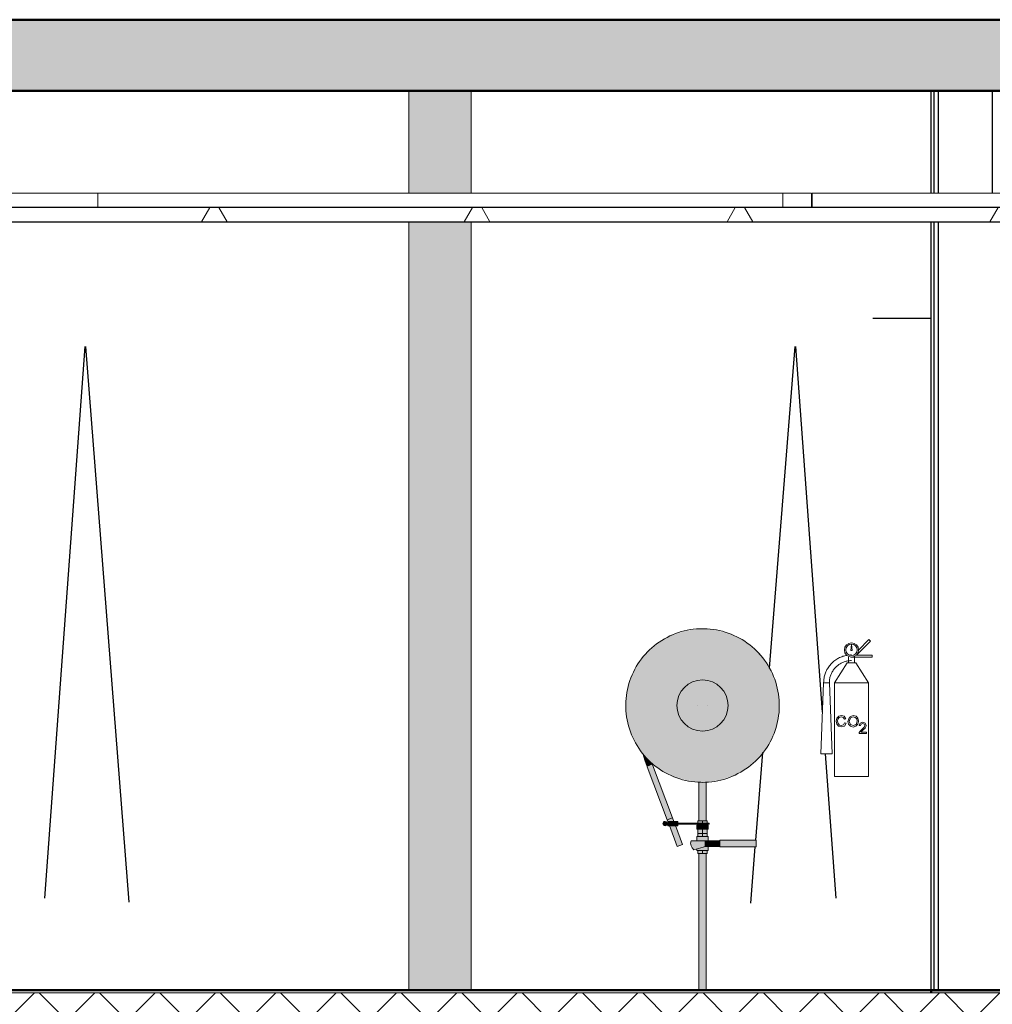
# Model space of a CAD drawing. Extents: x 50445 to 145605, y -10968 to 41989.
# Tile 274 of 338: x 97052 to 100471, y 1637 to 5097. Entities that reach past the tile are written whole.
import ezdxf

# ---------------------------------------------------------------- set-up
doc = ezdxf.new("R2010")
doc.units = 0
doc.header["$LTSCALE"] = 414.30304
doc.header["$MEASUREMENT"] = 0
doc.linetypes.add('stramien', pattern=[22.225, 12.7, -3.175, 3.175, -3.175])
doc.layers.get('0').update_dxf_attribs({"linetype": 'CONTINUOUS'})
for name, color, linetype, lineweight in [('A-CLNG-PATT', 5, 'CONTINUOUS', 25), ('A-CLNG-SUSP', 5, 'CONTINUOUS', 25), ('A-DETL', 5, 'CONTINUOUS', 18), ('A-FLOR-OTLN', 6, 'CONTINUOUS', 18), ('A-FLOR-PATT', 8, 'CONTINUOUS', 50), ('A-GENM', 6, 'CONTINUOUS', 18), ('A-GLAZ', 6, 'CONTINUOUS', 18), ('A-GLAZ-GLAS', 6, 'CONTINUOUS', 25), ('I-WALL', 2, 'CONTINUOUS', 25), ('M-EQPT', 2, 'CONTINUOUS', 18), ('P-SANR-FIXT', 6, 'CONTINUOUS', 18)]:
    doc.layers.add(name, color=color, linetype=linetype, lineweight=lineweight)
doc.layers.get('A-GLAZ').off()

# ---------------------------------------------------------------- blocks, each defined once
blk = doc.blocks.new('65_KA_brandslanghaspel - 65_KA_brandslanghaspel-V73-plotview doorsnede C C  -  1 op 100')
at = {"layer": 'P-SANR-FIXT'}
for points in [[(18272.8, 1750), (18272.8, 1754), (18217.5, 1759.8), (18164.6, 1777), (18116.5, 1804.8), (18075.1, 1842), (18042.5, 1887), (18019.8, 1937.8), (18008.3, 1992.2), (18008.3, 2047.8), (18020.3, 2103.3), (18044.2, 2155.4), (18075.1, 2198), (18120.6, 2237.6), (18169.7, 2264.6), (18221.5, 2280.6), (18272.8, 2286), (18272.8, 2290), (18212.7, 2282.8), (18157.6, 2263.8), (18105.7, 2230.9), (18098.9, 2225.9), (18072.2, 2200.7), (18038, 2153), (18024.6, 2125.5), (18014.5, 2097.2), (18008, 2070.9), (18004.3, 2046.3), (18005.3, 1986.5), (18010.5, 1957.5), (18014.4, 1944.5), (18018, 1931.7), (18023.8, 1916.7), (18042.9, 1879.1), (18060.2, 1854.2), (18070.2, 1842), (18075.1, 1836.9), (18085.2, 1827.4), (18110.4, 1804.8), (18130.7, 1790.8), (18165, 1772.7), (18223.3, 1754.9), (18247.8, 1751.5), (18259.8, 1751.1)], [(18272.8, 1754), (18272.8, 1930), (18242, 1935.4), (18215, 1951.1), (18194.9, 1975), (18184.2, 2004.4), (18184.2, 2035.6), (18194.9, 2065), (18215, 2088.9), (18242, 2104.6), (18272.8, 2110), (18272.8, 2286), (18217.5, 2280.2), (18164.6, 2263), (18116.5, 2235.2), (18075.1, 2198), (18042.5, 2153), (18019.8, 2102.2), (18008.3, 2047.8), (18008.5, 1991), (18019.8, 1937.8), (18042.5, 1887), (18075.1, 1842), (18116.5, 1804.8), (18166.5, 1776.4), (18217.5, 1759.8), (18229.2, 1758.6)], [(18272.8, 1754), (18328.1, 1759.8), (18381, 1777), (18429.2, 1804.8), (18470.5, 1842), (18503.2, 1887), (18525.8, 1937.8), (18537.4, 1992.2), (18537.4, 2047.8), (18525.8, 2102.2), (18503.2, 2153), (18470.5, 2198), (18429.2, 2235.2), (18381, 2263), (18328.1, 2280.2), (18272.8, 2286), (18272.8, 2110), (18303.6, 2104.6), (18330.7, 2088.9), (18350.8, 2065), (18361.5, 2035.6), (18361.5, 2004.4), (18350.8, 1975), (18330.7, 1951.1), (18303.6, 1935.4), (18272.8, 1930), (18272.8, 1776.4)], [(18272.8, 1930), (18296.1, 1933.1), (18317.8, 1942.1), (18336.5, 1956.4), (18350.8, 1975), (18359.8, 1996.7), (18362.8, 2020), (18359.8, 2043.3), (18350.8, 2065), (18336.5, 2083.6), (18317.8, 2097.9), (18296.1, 2106.9), (18272.8, 2110), (18249.5, 2106.9), (18227.8, 2097.9), (18209.2, 2083.6), (18194.9, 2065), (18185.9, 2043.3), (18182.8, 2020), (18185.9, 1996.7), (18194.9, 1975), (18209.2, 1956.4), (18229.2, 1941.5), (18249.5, 1933.1)], [(18541.6, 1997.9), (18542.4, 2026.4), (18541.8, 2022.4), (18541.3, 2005.9)], [(18078.5, 1804.9), (18096.9, 1813), (18094, 1819.1), (18068.7, 1844.1), (18065.4, 1847.1), (18078.1, 1806)], [(18149, 1617.8), (18167.7, 1624.8), (18096.9, 1811.9), (18078.5, 1804.8), (18148.9, 1617.9)], [(18272.8, 1615), (18285.3, 1615), (18284.4, 1751.2), (18268.5, 1750.4), (18260.3, 1750), (18260.8, 1615), (18269.6, 1615)], [(18140.3, 1603.3), (18144, 1604), (18140.5, 1604), (18140.1, 1603.4)], [(18141.1, 1605), (18146.1, 1606.7), (18140.5, 1606), (18140.8, 1605.5)], [(18186.2, 1597.5), (18186.2, 1612.5), (18150.5, 1611.5), (18150.5, 1597.5)], [(18193.2, 1603.3), (18191.6, 1605), (18187.7, 1603.3)], [(18191.6, 1605), (18193.2, 1606.7), (18189.3, 1606), (18191.5, 1605)], [(18198.3, 1603.1), (18234.2, 1604), (18234.5, 1605), (18193.9, 1604), (18193.6, 1603.1), (18196.3, 1603.1)], [(18234.5, 1605), (18233.1, 1606.9), (18193.9, 1606), (18194.2, 1605), (18229.2, 1605)], [(18272.8, 1585), (18272.8, 1600), (18252.8, 1600), (18252.8, 1585)], [(18292.8, 1585), (18292.8, 1600), (18272.8, 1600), (18272.8, 1585)], [(18242.6, 1512.9), (18280, 1525), (18280, 1545), (18232.5, 1545), (18231.2, 1538), (18231.6, 1530.8), (18233.7, 1524), (18237.5, 1517.9)], [(18296.1, 1525), (18296.1, 1545), (18280, 1545), (18280, 1525)], [(18296.1, 1525), (18333.9, 1525), (18333.9, 1545), (18296.1, 1545)], [(18460.9, 1523), (18460.9, 1547), (18333.9, 1547), (18333.9, 1523)], [(18272.8, 1021.4), (18285.3, 1021.4), (18284.9, 1500), (18260.3, 1500), (18260.8, 1021.4), (18269.6, 1021.4)]]:
    blk.add_hatch(color=256, dxfattribs=at).paths.add_polyline_path(points, flags=0)
h = blk.add_hatch(color=256, dxfattribs=at)
h.paths.add_polyline_path([(18272.8, 1750), (18333, 1757.2), (18388.3, 1776.4), (18439.9, 1809.1), (18446.8, 1814.1), (18473.5, 1839.3), (18507.7, 1887), (18521.1, 1914.5), (18531.2, 1942.8), (18537.7, 1969.1), (18541.3, 1993.7), (18540.4, 2053.5), (18535.1, 2082.5), (18531.3, 2095.5), (18527.6, 2108.3), (18521.9, 2123.3), (18502.8, 2160.9), (18485.4, 2185.8), (18475.4, 2198), (18470.5, 2203.1), (18460.5, 2212.6), (18435.3, 2235.2), (18415, 2249.2), (18380.7, 2267.3), (18322.4, 2285.1), (18297.9, 2288.5), (18272.8, 2288.8), (18272.8, 2286), (18328.1, 2280.2), (18381, 2263), (18429.2, 2235.2), (18470.5, 2198), (18503.2, 2153), (18525.8, 2102.2), (18537.4, 2047.8), (18537.1, 1991), (18525.3, 1936.7), (18501.5, 1884.6), (18470.5, 1842), (18425, 1802.4), (18376, 1775.4), (18324.1, 1759.4), (18272.8, 1754), (18272.8, 1751.2)], flags=0)
h.paths.add_polyline_path([(18532.3, 2090.7), (18529.2, 2102.2), (18532.2, 2091.1)], flags=0)
h = blk.add_hatch(color=256, dxfattribs=at)
h.paths.add_polyline_path([(18146.1, 1606.7), (18141.1, 1605), (18140.3, 1606.7), (18145.4, 1606.7)], flags=0)
h.paths.add_polyline_path([(18139.2, 1597.8), (18146.1, 1599.7), (18147.9, 1603.1), (18146.1, 1604), (18146.6, 1606.9), (18148.4, 1607), (18146.1, 1610.6), (18143.1, 1612.3), (18135.9, 1610.3), (18134.7, 1608.8), (18133.7, 1605), (18134.7, 1601.3)], flags=0)
h.paths.add_polyline_path([(18144.3, 1603.3), (18140.1, 1603.4), (18141.2, 1605), (18146.1, 1603.3)], flags=0)
h = blk.add_hatch(color=256, dxfattribs=at)
h.paths.add_polyline_path([(18146.1, 1605), (18150.5, 1606), (18150.5, 1606.9), (18146.1, 1606), (18146.1, 1605)], flags=0)
h.paths.add_polyline_path([(18186.2, 1605), (18187.7, 1606), (18187, 1606.9), (18186.2, 1606), (18186.2, 1605)], flags=0)
h = blk.add_hatch(color=256, dxfattribs=at)
h.paths.add_polyline_path([(18146.1, 1603.1), (18150.5, 1604.1), (18150.5, 1605), (18146.1, 1604), (18146.1, 1603.1)], flags=0)
h.paths.add_polyline_path([(18186.2, 1603.1), (18187.7, 1604), (18186.8, 1605), (18186.2, 1604), (18186.2, 1603.1)], flags=0)
h = blk.add_hatch(color=256, dxfattribs=at)
h.paths.add_polyline_path([(18184.2, 1524.2), (18202.6, 1532.1), (18176.9, 1597.5), (18156.6, 1597.5), (18184.2, 1524.3)], flags=0)
h.paths.add_polyline_path([(18152.3, 1612.5), (18172.3, 1612.5), (18167.4, 1624.7), (18149, 1617.8), (18151.7, 1612.5)], flags=0)
h = blk.add_hatch(color=256, dxfattribs=at)
h.paths.add_polyline_path([(18193.2, 1606.7), (18193.6, 1606.9), (18234.2, 1606), (18234.5, 1605), (18285.5, 1606), (18284.6, 1607), (18192.8, 1606.7)], flags=0)
h.paths.add_polyline_path([(18194.1, 1605), (18193.9, 1606), (18192.5, 1606), (18191.6, 1605), (18193.6, 1605)], flags=0)
h.paths.add_polyline_path([(18191.6, 1605), (18187.7, 1605.5), (18187.7, 1605), (18191.2, 1605)], flags=0)
h = blk.add_hatch(color=256, dxfattribs=at)
h.paths.add_polyline_path([(18233, 1603), (18285.5, 1604), (18285.7, 1605), (18234.2, 1604), (18233.1, 1603.1), (18229.2, 1603)], flags=0)
h.paths.add_polyline_path([(18191.6, 1605), (18193.9, 1604), (18193.2, 1605)], flags=0)
h.paths.add_polyline_path([(18187.7, 1603.3), (18188.9, 1605), (18187.7, 1603.9), (18187.7, 1603.5)], flags=0)
h = blk.add_hatch(color=256, dxfattribs=at)
h.paths.add_polyline_path([(18256.8, 1570), (18272.8, 1570), (18272.8, 1585), (18256.8, 1585)], flags=0)
h.paths.add_polyline_path([(18256.8, 1600), (18272.8, 1600.4), (18272.8, 1603), (18256.8, 1603), (18256.8, 1600)], flags=0)
h.paths.add_polyline_path([(18256.8, 1607), (18272.8, 1607.8), (18272.8, 1615), (18256.8, 1615), (18256.8, 1610)], flags=0)
h = blk.add_hatch(color=256, dxfattribs=at)
h.paths.add_polyline_path([(18272.8, 1570), (18288.8, 1570), (18288.8, 1585), (18272.8, 1585)], flags=0)
h.paths.add_polyline_path([(18288.8, 1600), (18288.6, 1615), (18272.8, 1615), (18272.8, 1607), (18285.5, 1606), (18285.1, 1603.3), (18284.6, 1603), (18272.8, 1603), (18272.8, 1600), (18288.6, 1600)], flags=0)
h.paths.add_polyline_path([(18288.2, 1605), (18285.7, 1606.4), (18288.4, 1606), (18288.3, 1605.5)], flags=0)
h.paths.add_polyline_path([(18288.6, 1603.2), (18287.1, 1604.5), (18288.4, 1604)], flags=0)
h = blk.add_hatch(color=256, dxfattribs=at)
h.paths.add_polyline_path([(18290.5, 1603.1), (18294.8, 1605), (18290.6, 1605)], flags=0)
h.paths.add_polyline_path([(18288.6, 1603.2), (18287.1, 1604.5), (18285.7, 1603.6)], flags=0)
h = blk.add_hatch(color=256, dxfattribs=at)
h.paths.add_polyline_path([(18288.2, 1605), (18288.6, 1606.8), (18287.1, 1605.5)], flags=0)
h.paths.add_polyline_path([(18290.6, 1605), (18294.8, 1605), (18290.5, 1606.9)], flags=0)
h = blk.add_hatch(color=256, dxfattribs=at)
h.paths.add_polyline_path([(18278, 1510), (18292.8, 1510), (18292.1, 1525), (18279.4, 1524), (18252.8, 1515.9), (18253.5, 1510), (18272.8, 1510)], flags=0)
h.paths.add_polyline_path([(18253.5, 1545), (18292.8, 1545), (18292.1, 1560), (18252.8, 1560), (18253.3, 1545)], flags=0)
h = blk.add_hatch(color=256, dxfattribs=at)
h.paths.add_polyline_path([(18262.8, 1500), (18272.8, 1500), (18272.8, 1510), (18256.8, 1510), (18257.9, 1500), (18258.7, 1500)], flags=0)
h.paths.add_polyline_path([(18256.8, 1560), (18272.8, 1560), (18272.8, 1570), (18256.8, 1570), (18256.8, 1561.8)], flags=0)
h = blk.add_hatch(color=256, dxfattribs=at)
h.paths.add_polyline_path([(18282.8, 1500), (18288.8, 1500), (18288.8, 1510), (18272.8, 1510), (18272.8, 1500), (18278, 1500)], flags=0)
h.paths.add_polyline_path([(18272.8, 1560), (18288.8, 1560), (18288.8, 1570), (18272.8, 1570), (18272.8, 1561.8)], flags=0)
for p, q in [((18078.5, 1804.9), (18149, 1617.8)), ((18097.2, 1812), (18095, 1818.2)), ((18167.7, 1624.8), (18097.2, 1812)), ((18260.3, 1751.1), (18260.3, 1615)), ((18285.3, 1615), (18285.3, 1751.3)), ((18141, 1603), (18140.9, 1603)), ((18150.5, 1607), (18146.1, 1607)), ((18146.1, 1603), (18150.5, 1603)), ((18147.9, 1603), (18150.5, 1603)), ((18150.5, 1607), (18148.4, 1607)), ((18149, 1617.8), (18167.7, 1624.8)), ((18167.7, 1624.8), (18149, 1617.8)), ((18149, 1617.8), (18151, 1612.5)), ((18186.2, 1612.5), (18150.5, 1612.5)), ((18150.5, 1597.5), (18150.5, 1612.5)), ((18150.5, 1597.5), (18186.2, 1597.5)), ((18156.5, 1597.8), (18184.2, 1524.2)), ((18172.4, 1612.3), (18167.7, 1624.8)), ((18203, 1531.3), (18177.8, 1598)), ((18186.2, 1612.5), (18186.2, 1597.5)), ((18284.6, 1607), (18186.2, 1607)), ((18187.7, 1607), (18186.2, 1607)), ((18186.2, 1603), (18284.6, 1603)), ((18186.2, 1603), (18187.7, 1603)), ((18232.6, 1607), (18192.3, 1607)), ((18192.3, 1603), (18232.6, 1603)), ((18252.8, 1600), (18272.8, 1600)), ((18252.8, 1585), (18252.8, 1600)), ((18256.8, 1615), (18272.8, 1615)), ((18256.8, 1606.7), (18256.8, 1615)), ((18256.8, 1600), (18256.8, 1603.3)), ((18272.8, 1615), (18288.8, 1615)), ((18272.8, 1615), (18272.8, 1606.7)), ((18272.8, 1603.3), (18272.8, 1600)), ((18272.8, 1600), (18292.8, 1600)), ((18272.8, 1585), (18272.8, 1600)), ((18288.8, 1600), (18288.8, 1615)), ((18292.8, 1585), (18292.8, 1600)), ((18272.8, 1585), (18252.8, 1585)), ((18252.8, 1560), (18252.8, 1545)), ((18252.8, 1560), (18292.8, 1560)), ((18256.8, 1570), (18256.8, 1585)), ((18272.8, 1570), (18256.8, 1570)), ((18256.8, 1570), (18272.8, 1570)), ((18256.8, 1560), (18256.8, 1570)), ((18292.8, 1585), (18272.8, 1585)), ((18272.8, 1585), (18272.8, 1570)), ((18288.8, 1570), (18272.8, 1570)), ((18272.8, 1570), (18288.8, 1570)), ((18272.8, 1570), (18272.8, 1560)), ((18288.8, 1570), (18288.8, 1585)), ((18288.8, 1560), (18288.8, 1570)), ((18292.8, 1545), (18292.8, 1560)), ((18203, 1531.3), (18184.2, 1524.2)), ((18280, 1545), (18232.5, 1545)), ((18242.6, 1512.9), (18282.8, 1525)), ((18280, 1545), (18296.1, 1545)), ((18296.1, 1525), (18280, 1525)), ((18292.8, 1510), (18292.8, 1525)), ((18296.1, 1545), (18333.9, 1545)), ((18296.1, 1525), (18296.1, 1545)), ((18333.9, 1525), (18296.1, 1525)), ((18333.9, 1547), (18460.9, 1547)), ((18333.9, 1523), (18333.9, 1547)), ((18460.9, 1523), (18333.9, 1523)), ((18460.9, 1547), (18460.9, 1523)), ((18252.8, 1515.9), (18252.8, 1510)), ((18292.8, 1510), (18252.8, 1510)), ((18256.8, 1500), (18256.8, 1510)), ((18272.8, 1500), (18256.8, 1500)), ((18260.3, 1500), (18260.3, 1021.4)), ((18272.8, 1510), (18272.8, 1500)), ((18288.8, 1500), (18272.8, 1500)), ((18285.3, 1021.4), (18285.3, 1500)), ((18288.8, 1500), (18288.8, 1510)), ((18285.3, 1021.4), (18260.3, 1021.4))]:
    blk.add_line(p, q, dxfattribs=at)
at = {"layer": 'P-SANR-FIXT', "flags": 128}
for points in [[(18272.8, 2290), (18262, 2289.8), (18251.2, 2289.1), (18240.5, 2288.1), (18229.8, 2286.6), (18219.2, 2284.6), (18208.6, 2282.3), (18198.2, 2279.5), (18187.9, 2276.3), (18177.7, 2272.7), (18167.7, 2268.7), (18157.8, 2264.3), (18148.1, 2259.5), (18138.7, 2254.3), (18129.4, 2248.8), (18120.4, 2242.8), (18111.6, 2236.6), (18103.1, 2229.9), (18094.8, 2223), (18086.8, 2215.7), (18079.1, 2208.1), (18071.8, 2200.2), (18064.7, 2192), (18058, 2183.6), (18051.6, 2174.9), (18045.6, 2165.9), (18040, 2156.7), (18034.7, 2147.3), (18029.8, 2137.6), (18025.3, 2127.8), (18021.2, 2117.8), (18017.5, 2107.7), (18014.2, 2097.4), (18011.3, 2087), (18008.8, 2076.5), (18006.8, 2065.9), (18005.1, 2055.2), (18003.9, 2044.5), (18003.2, 2033.7), (18002.8, 2022.9), (18002.9, 2012.1), (18003.5, 2001.3), (18004.4, 1990.6), (18005.8, 1979.9), (18007.6, 1969.2), (18009.9, 1958.7), (18012.5, 1948.2), (18015.6, 1937.8), (18019.1, 1927.6), (18023, 1917.5), (18027.3, 1907.6), (18032, 1897.9), (18037.1, 1888.4), (18042.5, 1879.1), (18048.4, 1870), (18054.5, 1861.1), (18061.1, 1852.5), (18067.9, 1844.2), (18075.1, 1836.1), (18082.6, 1828.4), (18090.5, 1820.9), (18098.6, 1813.8), (18106.9, 1807), (18115.6, 1800.5), (18124.5, 1794.4), (18133.6, 1788.6), (18143, 1783.3), (18152.6, 1778.3), (18162.3, 1773.6), (18172.3, 1769.4), (18182.4, 1765.6), (18192.6, 1762.2), (18203, 1759.2), (18213.5, 1756.6), (18224.1, 1754.4), (18234.7, 1752.7), (18245.4, 1751.4), (18256.2, 1750.5), (18267, 1750.1), (18272.8, 1750)], [(18272.8, 2290), (18262, 2289.8), (18251.2, 2289.1), (18240.5, 2288.1), (18229.8, 2286.6), (18219.2, 2284.6), (18208.6, 2282.3), (18198.2, 2279.5), (18187.9, 2276.3), (18177.7, 2272.7), (18167.7, 2268.7), (18164, 2267)], [(18272.8, 1750), (18283.6, 1750.2), (18294.4, 1750.9), (18305.1, 1751.9), (18315.8, 1753.4), (18326.5, 1755.4), (18337, 1757.7), (18347.4, 1760.5), (18357.8, 1763.7), (18367.9, 1767.3), (18378, 1771.3), (18387.8, 1775.7), (18397.5, 1780.5), (18407, 1785.7), (18416.2, 1791.2), (18425.3, 1797.2), (18434.1, 1803.4), (18442.6, 1810.1), (18450.9, 1817), (18458.8, 1824.3), (18466.5, 1831.9), (18473.9, 1839.8), (18480.9, 1848), (18487.6, 1856.4), (18494, 1865.1), (18500, 1874.1), (18505.7, 1883.3), (18511, 1892.7), (18515.9, 1902.4), (18520.4, 1912.2), (18524.5, 1922.2), (18528.2, 1932.3), (18531.5, 1942.6), (18534.4, 1953), (18536.8, 1963.5), (18538.9, 1974.1), (18540.5, 1984.8), (18541.7, 1995.5), (18542.5, 2006.3), (18542.8, 2017.1), (18542.7, 2027.9), (18542.2, 2038.7), (18541.2, 2049.4), (18539.8, 2060.1), (18538, 2070.8), (18535.8, 2081.3), (18533.1, 2091.8), (18530, 2102.2), (18526.5, 2112.4), (18522.6, 2122.5), (18518.3, 2132.4), (18513.6, 2142.1), (18508.6, 2151.6), (18503.1, 2160.9), (18497.3, 2170), (18491.1, 2178.9), (18484.6, 2187.5), (18477.7, 2195.8), (18470.5, 2203.9), (18463, 2211.6), (18455.2, 2219.1), (18447.1, 2226.2), (18438.7, 2233), (18430.1, 2239.5), (18421.2, 2245.6), (18412, 2251.4), (18402.6, 2256.7), (18393.1, 2261.7), (18383.3, 2266.4), (18373.4, 2270.6), (18363.3, 2274.4), (18353, 2277.8), (18342.7, 2280.8), (18332.2, 2283.4), (18321.6, 2285.6), (18310.9, 2287.3), (18300.2, 2288.6), (18289.4, 2289.5), (18278.7, 2289.9), (18272.8, 2290)], [(18473.2, 2200.9), (18470.5, 2203.9), (18463, 2211.6), (18455.2, 2219.1), (18447.1, 2226.2), (18438.7, 2233), (18430.1, 2239.5), (18421.2, 2245.6), (18412, 2251.4), (18402.6, 2256.7), (18393.1, 2261.7), (18383.3, 2266.4), (18373.4, 2270.6), (18363.3, 2274.4), (18353, 2277.8), (18342.7, 2280.8), (18332.2, 2283.4), (18321.6, 2285.6), (18310.9, 2287.3), (18300.2, 2288.6), (18289.4, 2289.5), (18278.7, 2289.9), (18272.8, 2290)], [(18162.3, 2266.3), (18157.8, 2264.3), (18148.1, 2259.5), (18138.7, 2254.3), (18129.4, 2248.8), (18120.4, 2242.8), (18111.6, 2236.6), (18103.1, 2229.9), (18094.8, 2223), (18086.8, 2215.7), (18079.1, 2208.1), (18071.8, 2200.2), (18064.7, 2192), (18058, 2183.6), (18051.6, 2174.9), (18045.6, 2165.9), (18040, 2156.7), (18034.7, 2147.3), (18029.8, 2137.6), (18025.3, 2127.8), (18021.2, 2117.8), (18017.5, 2107.7), (18016.4, 2104.4)], [(18529.4, 1936.1), (18531.5, 1942.6), (18534.4, 1953), (18536.8, 1963.5), (18538.9, 1974.1), (18540.5, 1984.8), (18541.7, 1995.5), (18542.5, 2006.3), (18542.8, 2017.1), (18542.7, 2027.9), (18542.2, 2038.7), (18541.2, 2049.4), (18539.8, 2060.1), (18538, 2070.8), (18535.8, 2081.3), (18533.1, 2091.8), (18530, 2102.2), (18526.5, 2112.4), (18522.6, 2122.5), (18518.3, 2132.4), (18513.6, 2142.1), (18508.6, 2151.6), (18503.1, 2160.9), (18497.3, 2170), (18491.1, 2178.9), (18484.6, 2187.5), (18477.7, 2195.8), (18473.6, 2200.5)], [(18016.2, 2103.9), (18014.2, 2097.4), (18011.3, 2087), (18008.8, 2076.5), (18006.8, 2065.9), (18005.1, 2055.2), (18003.9, 2044.5), (18003.2, 2033.7), (18002.8, 2022.9), (18002.9, 2012.1), (18003.5, 2001.3), (18004.4, 1991)], [(18256.8, 2019.9), (18256.8, 2020), (18256.8, 2020)], [(18288.8, 2020), (18288.8, 2020), (18288.8, 2019.9)], [(18004.4, 1990.6), (18005.8, 1979.9), (18007.6, 1969.2), (18009.9, 1958.7), (18012.5, 1948.2), (18015.6, 1937.8), (18019.1, 1927.6), (18023, 1917.5), (18027.3, 1907.6), (18032, 1897.9), (18037.1, 1888.4), (18042.5, 1879.1), (18048.4, 1870), (18054.5, 1861.1), (18061.1, 1852.5), (18064.8, 1847.9)], [(18383.3, 1773.7), (18387.8, 1775.7), (18397.5, 1780.5), (18407, 1785.7), (18416.2, 1791.2), (18425.3, 1797.2), (18434.1, 1803.4), (18442.6, 1810.1), (18450.9, 1817), (18458.8, 1824.3), (18466.5, 1831.9), (18473.9, 1839.8), (18480.9, 1848), (18487.6, 1856.4), (18494, 1865.1), (18500, 1874.1), (18505.7, 1883.3), (18511, 1892.7), (18515.9, 1902.4), (18520.4, 1912.2), (18524.5, 1922.2), (18528.2, 1932.3), (18529.3, 1935.6)], [(18063.2, 1851), (18070.3, 1828.1), (18078.4, 1805.1), (18078.5, 1804.9)], [(18095.9, 1816.1), (18098.6, 1813.8), (18106.9, 1807), (18115.6, 1800.5), (18124.5, 1794.4), (18133.6, 1788.6), (18143, 1783.3), (18152.6, 1778.3), (18162.3, 1773.6), (18172.3, 1769.4), (18182.4, 1765.6), (18192.6, 1762.2), (18203, 1759.2), (18213.5, 1756.6), (18224.1, 1754.4), (18234.7, 1752.7), (18245.4, 1751.4), (18256.2, 1750.5), (18267, 1750.1), (18272.8, 1750)], [(18272.8, 1750), (18283.6, 1750.2), (18294.4, 1750.9), (18305.1, 1751.9), (18315.8, 1753.4), (18326.5, 1755.4), (18337, 1757.7), (18347.4, 1760.5), (18357.8, 1763.7), (18367.9, 1767.3), (18378, 1771.3), (18381.7, 1773)], [(18140.9, 1607), (18141, 1607), (18141, 1607), (18141.1, 1607)], [(18141.1, 1607), (18141.1, 1607), (18141.1, 1607), (18141.1, 1607), (18141.1, 1607), (18141.2, 1607)], [(18146.1, 1607), (18145.9, 1607), (18145.7, 1607), (18145.5, 1607), (18145.3, 1607), (18145.1, 1607), (18144.9, 1607), (18144.7, 1607), (18144.5, 1607), (18144.3, 1607), (18144.1, 1607), (18143.9, 1607), (18143.7, 1607), (18143.6, 1607), (18143.4, 1607), (18143.2, 1607), (18143.1, 1607), (18142.9, 1607), (18142.8, 1607), (18142.6, 1607), (18142.5, 1607), (18142.3, 1607), (18142.2, 1607), (18142.1, 1607), (18142, 1607), (18141.8, 1607), (18141.7, 1607), (18141.6, 1607), (18141.6, 1607), (18141.5, 1607), (18141.4, 1607), (18141.3, 1607), (18141.3, 1607), (18141.2, 1607), (18141.2, 1607), (18141.1, 1607), (18141.1, 1607), (18141.1, 1607), (18141.1, 1607), (18141.1, 1607)], [(18141.1, 1603), (18141.1, 1603), (18141.1, 1603), (18141.1, 1603), (18141.1, 1603), (18141.1, 1603)], [(18141.1, 1603), (18141.1, 1603), (18141.1, 1603), (18141.1, 1603), (18141.1, 1603), (18141.2, 1603), (18141.2, 1603), (18141.2, 1603), (18141.3, 1603), (18141.4, 1603), (18141.4, 1603), (18141.5, 1603), (18141.6, 1603), (18141.7, 1603), (18141.8, 1603), (18141.9, 1603), (18142, 1603), (18142.2, 1603), (18142.3, 1603), (18142.4, 1603), (18142.6, 1603), (18142.7, 1603), (18142.9, 1603), (18143, 1603), (18143.2, 1603), (18143.4, 1603), (18143.5, 1603), (18143.7, 1603), (18143.9, 1603), (18144.1, 1603), (18144.2, 1603), (18144.4, 1603), (18144.6, 1603), (18144.8, 1603), (18145, 1603), (18145.2, 1603), (18145.4, 1603), (18145.6, 1603), (18145.8, 1603), (18146, 1603), (18146.1, 1603)], [(18192.3, 1607), (18192.2, 1607), (18192.1, 1607), (18192.1, 1607), (18192, 1607), (18191.9, 1607), (18191.7, 1607), (18191.6, 1607), (18191.5, 1607), (18191.4, 1607), (18191.2, 1607), (18191.1, 1607), (18190.9, 1607), (18190.8, 1607), (18190.6, 1607), (18190.5, 1607), (18190.3, 1607), (18190.1, 1607), (18189.9, 1607), (18189.8, 1607), (18189.6, 1607), (18189.4, 1607), (18189.2, 1607), (18189, 1607), (18188.8, 1607), (18188.6, 1607), (18188.4, 1607), (18188.2, 1607), (18188, 1607), (18187.8, 1607), (18187.7, 1607)], [(18187.7, 1603), (18187.9, 1603), (18188.1, 1603), (18188.3, 1603), (18188.5, 1603), (18188.7, 1603), (18188.9, 1603), (18189.1, 1603), (18189.2, 1603), (18189.4, 1603), (18189.6, 1603), (18189.8, 1603), (18190, 1603), (18190.2, 1603), (18190.3, 1603), (18190.5, 1603), (18190.7, 1603), (18190.8, 1603), (18191, 1603), (18191.1, 1603), (18191.3, 1603), (18191.4, 1603), (18191.5, 1603), (18191.6, 1603), (18191.8, 1603), (18191.9, 1603), (18192, 1603), (18192.1, 1603), (18192.2, 1603), (18192.3, 1603), (18192.3, 1603)], [(18294.3, 1607), (18294.3, 1607), (18294.3, 1607), (18294.2, 1607), (18294.1, 1607), (18293.9, 1607), (18293.7, 1607), (18293.5, 1607), (18293.2, 1607), (18292.9, 1607), (18292.6, 1607), (18292.3, 1607), (18291.9, 1607), (18291.5, 1607), (18291, 1607), (18290.6, 1607), (18290.1, 1607), (18289.5, 1607), (18289, 1607), (18288.4, 1607), (18287.8, 1607), (18287.2, 1607), (18286.5, 1607), (18285.9, 1607), (18285.2, 1607), (18284.6, 1607)], [(18284.6, 1603), (18285.3, 1603), (18286, 1603), (18286.7, 1603), (18287.3, 1603), (18287.9, 1603), (18288.5, 1603), (18289.1, 1603), (18289.7, 1603), (18290.2, 1603), (18290.7, 1603), (18291.1, 1603), (18291.6, 1603), (18292, 1603), (18292.4, 1603), (18292.7, 1603), (18293, 1603), (18293.3, 1603), (18293.5, 1603), (18293.7, 1603), (18293.9, 1603), (18294.1, 1603), (18294.2, 1603), (18294.3, 1603), (18294.3, 1603), (18294.3, 1603)], [(18289, 1607), (18289.5, 1607), (18290.1, 1607), (18290.6, 1607), (18291, 1607), (18291.5, 1607), (18291.9, 1607), (18292.3, 1607), (18292.6, 1607), (18292.9, 1607), (18293.2, 1607), (18293.5, 1607), (18293.7, 1607), (18293.9, 1607), (18294, 1607), (18294.2, 1607), (18294.3, 1607), (18294.3, 1607), (18294.3, 1607)], [(18294.3, 1603), (18294.3, 1603), (18294.3, 1603), (18294.2, 1603), (18294.1, 1603), (18293.9, 1603), (18293.7, 1603), (18293.5, 1603), (18293.2, 1603), (18292.9, 1603), (18292.6, 1603), (18292.3, 1603), (18291.9, 1603), (18291.5, 1603), (18291, 1603), (18290.6, 1603), (18290.1, 1603), (18289.5, 1603), (18289, 1603)], [(18294.3, 1607), (18294.4, 1607), (18294.5, 1607), (18294.6, 1607), (18294.6, 1607), (18294.7, 1607), (18294.8, 1606.9), (18294.9, 1606.9), (18295, 1606.9), (18295, 1606.9), (18295.1, 1606.8), (18295.2, 1606.8), (18295.2, 1606.8), (18295.3, 1606.7), (18295.4, 1606.7), (18295.5, 1606.7), (18295.5, 1606.6), (18295.6, 1606.6), (18295.6, 1606.5), (18295.7, 1606.4), (18295.8, 1606.4), (18295.8, 1606.3), (18295.9, 1606.3), (18295.9, 1606.2), (18296, 1606.1), (18296, 1606.1), (18296.1, 1606), (18296.1, 1605.9), (18296.1, 1605.9), (18296.2, 1605.8), (18296.2, 1605.7), (18296.2, 1605.6), (18296.2, 1605.6), (18296.3, 1605.5), (18296.3, 1605.4), (18296.3, 1605.3), (18296.3, 1605.3), (18296.3, 1605.2), (18296.3, 1605.1), (18296.3, 1605), (18296.3, 1605)], [(18296.3, 1605), (18296.3, 1604.9), (18296.3, 1604.8), (18296.3, 1604.8), (18296.3, 1604.7), (18296.3, 1604.6), (18296.3, 1604.5), (18296.2, 1604.4), (18296.2, 1604.4), (18296.2, 1604.3), (18296.2, 1604.2), (18296.1, 1604.1), (18296.1, 1604.1), (18296.1, 1604), (18296, 1603.9), (18296, 1603.9), (18295.9, 1603.8), (18295.9, 1603.7), (18295.8, 1603.7), (18295.8, 1603.6), (18295.7, 1603.6), (18295.7, 1603.5), (18295.6, 1603.5), (18295.5, 1603.4), (18295.5, 1603.4), (18295.4, 1603.3), (18295.3, 1603.3), (18295.3, 1603.2), (18295.2, 1603.2), (18295.1, 1603.2), (18295, 1603.1), (18295, 1603.1), (18294.9, 1603.1), (18294.8, 1603.1), (18294.7, 1603), (18294.7, 1603), (18294.6, 1603), (18294.5, 1603), (18294.4, 1603), (18294.3, 1603), (18294.3, 1603)]]:
    blk.add_lwpolyline(points, dxfattribs=at)
at = {"layer": 'P-SANR-FIXT'}
for centre, radius, start, end in [((18272.8, 2020), 90, 90, 270), ((18272.8, 2020), 90, 90, 270), ((18272.8, 2020), 90, 270, 90), ((18272.8, 2020), 90, 270, 90), ((18141.2, 1605), 7.5, 90, 270), ((18141.2, 1605), 7.5, 15, 90), ((18141.2, 1605), 7.5, 270, 345), ((18260.1, 1536), 29, 161.9122, 232.9561)]:
    blk.add_arc(centre, radius, start, end, dxfattribs=at)
for start_param, end_param in [(4.712389, 6.544985), (2.879793, 4.712389)]:
    blk.add_ellipse((18232.6, 1605), major_axis=(0, 2), ratio=0.928266, start_param=start_param, end_param=end_param, dxfattribs=at)
blk = doc.blocks.new('65_KA_poederblusser - 65_KA_poederblusser-4930909-plotview doorsnede C C  -  1 op 100')
at = {"layer": 'M-EQPT'}
for p, q in [((18815.2, 5698.5), (18863.1, 5746.4)), ((18858, 5751.5), (18821.5, 5715)), ((18863.1, 5746.4), (18858, 5751.5)), ((18796.6, 5733.9), (18794.8, 5713.6)), ((18794.8, 5713.6), (18798.7, 5713.6)), ((18798.7, 5713.6), (18796.6, 5733.9)), ((18786.6, 5690), (18786.6, 5670)), ((18794, 5690), (18805.3, 5690)), ((18805.3, 5690), (18869.8, 5690)), ((18806.6, 5670), (18806.6, 5690)), ((18869.8, 5696.7), (18813.5, 5696.7)), ((18869.8, 5690), (18869.8, 5696.7)), ((18781.6, 5670), (18736.6, 5600)), ((18781.6, 5670), (18811.6, 5670)), ((18856.6, 5600), (18811.6, 5670)), ((18698.7, 5599.8), (18688.7, 5349.8)), ((18718.7, 5599.8), (18698.7, 5599.8)), ((18728.7, 5349.8), (18718.7, 5599.8)), ((18736.6, 5600), (18736.6, 5270)), ((18736.6, 5600), (18856.6, 5600)), ((18856.6, 5270), (18856.6, 5600)), ((18745.3, 5475.8), (18743, 5465.1)), ((18751.9, 5482.8), (18745.3, 5475.8)), ((18747.9, 5465.1), (18749.1, 5472.4)), ((18749.1, 5472.4), (18753.5, 5478.1)), ((18761.4, 5485.1), (18751.9, 5482.8)), ((18753.5, 5478.1), (18761.2, 5480.2)), ((18761.2, 5480.2), (18767.8, 5478.3)), ((18771.2, 5482.1), (18761.4, 5485.1)), ((18767.8, 5478.3), (18771.9, 5472.2)), ((18776.8, 5473.4), (18771.2, 5482.1)), ((18771.9, 5472.2), (18776.8, 5473.4)), ((18789.1, 5479.5), (18783.8, 5464.2)), ((18788.8, 5464.2), (18792.9, 5476.4)), ((18796.6, 5482.6), (18789.1, 5479.5)), ((18792.9, 5476.4), (18796.6, 5477.8)), ((18802.6, 5485), (18796.6, 5482.6)), ((18796.6, 5477.8), (18802.7, 5480.1)), ((18812.4, 5482.5), (18802.6, 5485)), ((18802.7, 5480.1), (18809.9, 5478.2)), ((18809.9, 5478.2), (18814.8, 5472.8)), ((18819.1, 5475.2), (18812.4, 5482.5)), ((18814.8, 5472.8), (18816.5, 5464.7)), ((18821.4, 5464.7), (18819.1, 5475.2)), ((18743, 5465.1), (18745, 5454.6)), ((18745, 5454.6), (18751, 5447.1)), ((18749.4, 5456.6), (18747.9, 5465.1)), ((18754, 5451.2), (18749.4, 5456.6)), ((18751, 5447.1), (18761.3, 5444.5)), ((18760.8, 5449.4), (18754, 5451.2)), ((18768.3, 5451.9), (18760.8, 5449.4)), ((18761.3, 5444.5), (18771.6, 5447.9)), ((18772.5, 5459.1), (18768.3, 5451.9)), ((18771.6, 5447.9), (18777.4, 5457.9)), ((18777.4, 5457.9), (18772.5, 5459.1)), ((18783.8, 5464.2), (18786.1, 5454.4)), ((18786.1, 5454.4), (18792.7, 5447.1)), ((18792.7, 5453.3), (18788.8, 5464.2)), ((18796.6, 5451.8), (18792.7, 5453.3)), ((18792.7, 5447.1), (18796.6, 5446.1)), ((18802.6, 5449.4), (18796.6, 5451.8)), ((18796.6, 5446.1), (18802.6, 5444.4)), ((18812.5, 5453.4), (18802.6, 5449.4)), ((18802.6, 5444.4), (18812.1, 5446.9)), ((18812.1, 5446.9), (18819, 5454)), ((18816.5, 5464.7), (18812.5, 5453.4)), ((18819, 5454), (18821.4, 5464.7)), ((18827.4, 5458.4), (18823.7, 5450.1)), ((18823.7, 5450.1), (18828.6, 5449.5)), ((18832.7, 5436.1), (18826.6, 5430.4)), ((18836.2, 5461.2), (18827.4, 5458.4)), ((18828.6, 5449.5), (18830.7, 5454.5)), ((18830.7, 5454.5), (18836.1, 5456.3)), ((18831.8, 5429.2), (18837.5, 5434)), ((18841.2, 5444.3), (18832.7, 5436.1)), ((18836.1, 5456.3), (18841.4, 5454.4)), ((18845, 5458), (18836.2, 5461.2)), ((18837.5, 5434), (18844.5, 5440.7)), ((18843.4, 5449.9), (18841.2, 5444.3)), ((18841.4, 5454.4), (18843.4, 5449.9)), ((18844.5, 5440.7), (18847.4, 5445.6)), ((18848.3, 5450.2), (18845, 5458)), ((18847.4, 5445.6), (18848.3, 5450.2)), ((18823.6, 5425.2), (18823.1, 5421.8)), ((18823.1, 5421.8), (18848.9, 5421.8)), ((18826.6, 5430.4), (18823.6, 5425.2)), ((18829.6, 5426.7), (18831.8, 5429.2)), ((18848.9, 5426.7), (18829.6, 5426.7)), ((18848.9, 5421.8), (18848.9, 5426.7)), ((18728.7, 5349.8), (18688.7, 5349.8)), ((18856.6, 5270), (18736.6, 5270))]:
    blk.add_line(p, q, dxfattribs=at)
at = {"layer": 'M-EQPT', "flags": 128}
for points in [[(18780.2, 5696.3), (18777.1, 5695.8), (18773.3, 5694.9), (18769.5, 5693.9), (18765.8, 5692.8), (18762.1, 5691.5), (18758.5, 5690), (18754.9, 5688.4), (18751.4, 5686.7), (18748, 5684.8), (18744.6, 5682.8), (18741.3, 5680.6), (18738.1, 5678.4), (18735, 5676), (18732, 5673.4), (18729.2, 5670.8), (18726.4, 5668), (18723.7, 5665.2), (18721.1, 5662.2), (18718.7, 5659.1), (18716.4, 5656), (18714.2, 5652.7), (18712.2, 5649.4), (18710.3, 5646), (18708.5, 5642.5), (18706.8, 5638.9), (18705.4, 5635.3), (18704, 5631.6), (18702.8, 5627.9), (18701.8, 5624.1), (18700.9, 5620.3), (18700.1, 5616.5), (18699.5, 5612.6), (18699.1, 5608.7), (18698.8, 5604.8), (18698.7, 5600.9), (18698.7, 5599.8)], [(18718.7, 5599.8), (18718.8, 5603), (18718.9, 5606.1), (18719.3, 5609.2), (18719.7, 5612.2), (18720.3, 5615.3), (18720.9, 5618.4), (18721.7, 5621.4), (18722.7, 5624.3), (18723.7, 5627.3), (18724.8, 5630.2), (18726.1, 5633), (18727.5, 5635.8), (18729, 5638.5), (18730.6, 5641.2), (18732.3, 5643.8), (18734.1, 5646.4), (18736, 5648.8), (18738, 5651.2), (18740.1, 5653.5), (18742.3, 5655.7), (18744.6, 5657.8), (18747, 5659.9), (18749.4, 5661.8), (18751.9, 5663.6), (18754.5, 5665.4), (18757.2, 5667), (18759.9, 5668.5), (18762.7, 5670), (18765.5, 5671.3), (18768.4, 5672.4), (18771.3, 5673.5), (18774.3, 5674.5), (18777.3, 5675.3), (18780.3, 5676), (18783.4, 5676.6), (18786.4, 5677.1), (18789.5, 5677.4), (18792.6, 5677.6), (18795.8, 5677.7), (18796.6, 5677.7)], [(18796.6, 5697.7), (18792.7, 5697.7), (18788.8, 5697.4)]]:
    blk.add_lwpolyline(points, dxfattribs=at)
at = {"layer": 'M-EQPT'}
for centre, radius, start, end in [((18796.6, 5715), 25, 0, 180), ((18796.6, 5715), 25, 180, 0), ((18796.6, 5715.4), 20, 0, 180), ((18796.6, 5715.4), 20, 180, 0)]:
    blk.add_arc(centre, radius, start, end, dxfattribs=at)
blk = doc.blocks.new('42_KA leemstuc betonkolomafwerking - Type-7433562-plotview doorsnede C C  -  1 op 100')
at = {"layer": 'A-GENM'}
h = blk.add_hatch(color=256, dxfattribs=at)
h.paths.add_polyline_path([(8210.7, 1020), (8293.3, 1020), (8293.3, 3720), (8073.3, 3720), (8073.3, 1020)], flags=0)
h.paths.add_polyline_path([(8073.3, 3820), (8293.3, 3820), (8293.3, 4180), (8073.3, 4180)], flags=0)
for p, q in [((8073.3, 4180), (8073.3, 3820)), ((8293.3, 4180), (8293.3, 3820)), ((8073.3, 3720), (8073.3, 1020)), ((8293.3, 3720), (8293.3, 1020))]:
    blk.add_line(p, q, dxfattribs=at)
blk = doc.blocks.new('31_KA_Houten kozijn draaiend deel metselwerkgevel begane grond - Type-9964743-plotview doorsnede C C  -  1 op 100')
at = {"layer": 'A-GLAZ-GLAS'}
for p, q in [((4960.5, 1343), (5101.9, 3281)), ((5257.2, 1329.1), (5104.1, 3281))]:
    blk.add_line(p, q, dxfattribs=at)
blk = doc.blocks.new('31_KA_Houten kozijn draaiend deel metselwerkgevel begane grond - Type-V192-plotview doorsnede C C  -  1 op 100')
at = {"layer": 'A-GLAZ-GLAS'}
for p, q in [((18508.3, 2151.4), (18598.6, 3281)), ((18694.6, 1996.3), (18600.8, 3281)), ((18460, 1547), (18484.5, 1854.3)), ((18742.2, 1343), (18705.2, 1849.8)), ((18442.2, 1325.6), (18458, 1523))]:
    blk.add_line(p, q, dxfattribs=at)
blk = doc.blocks.new('3073_04 constructie_abt_export 08-11-2012_rvt-1-plotview doorsnede C C  -  1 op 100')
at = {"layer": 'A-FLOR-PATT', "lineweight": 18}
h = blk.add_hatch(color=7, dxfattribs=at)
h.paths.add_polyline_path([(4366.6, 4180), (10366.6, 4180), (10366.6, 4430), (4366.6, 4430), (4366.6, 4280.2)], flags=0)
h.paths.add_polyline_path([(15166.6, 4180), (54166.6, 4180), (54166.6, 4430), (15166.6, 4430), (15166.6, 4280.2)], flags=0)
at = {"layer": 'A-FLOR-OTLN', "color": 90, "lineweight": 50}
for p, q in [((54166.6, 4430), (15166.6, 4430)), ((15166.6, 4180), (54166.6, 4180))]:
    blk.add_line(p, q, dxfattribs=at)

msp = doc.modelspace()

# ---------------------------------------------------------------- hatches: boundary and pattern name
at = {"layer": 'A-CLNG-PATT', "lineweight": 18}
h = msp.add_hatch(dxfattribs=at)
h.set_pattern_fill('FP_21', color=256, angle=150, style=0, pattern_type=2)
h.set_pattern_definition([(60, (114825.1, 10064.8), (-692.82, 400), []), (120, (114825.1, 10064.8), (-692.82, -400), [])])
h.paths.add_polyline_path([(134568.5, 4387.2), (134568.5, 4437.2), (96646.1, 4437.2), (96646.1, 4387.2), (134473.4, 4387.2)], flags=0)
h.paths.add_polyline_path([(86324.1, 4387.2), (91246.2, 4387.2), (91246.2, 4437.2), (86324.1, 4437.2)], flags=0)
at = {"layer": 'A-FLOR-PATT', "lineweight": 18}
h = msp.add_hatch(dxfattribs=at)
h.set_pattern_fill('FP_6', color=256, angle=135, style=0, pattern_type=2)
h.set_pattern_definition([(45, (114825.1, 10064.78), (-106.066, 106.066), []), (135, (114825.1, 10064.78), (-106.066, -106.066), [])])
h.paths.add_polyline_path([(102191.6, 1587.2), (135616.1, 1587.2), (135616.1, 1687.2), (135476.1, 1687.2), (135476.1, 1677.2), (85436.1, 1677.2), (85436.1, 1687.2), (85300.3, 1687.2), (85300.3, 1587.2), (101913.3, 1587.2)], flags=0)
h = msp.add_hatch(color=256, dxfattribs=at)
h.paths.add_polyline_path([(107757.4, 1677.2), (129169.1, 1677.2), (129169.1, 1687.2), (107696.1, 1687.2), (107696.1, 1677.2)], flags=0)
h.paths.add_polyline_path([(92173.1, 1677.2), (96419.1, 1677.2), (96419.1, 1687.2), (91723.1, 1687.2), (91723.1, 1677.2)], flags=0)
h.paths.add_polyline_path([(100256.1, 1677.2), (104029.3, 1677.2), (104029.3, 1687.2), (100256.1, 1687.2)], flags=0)

# ---------------------------------------------------------------- linework, layer by layer
at = {"layer": 'A-CLNG-SUSP'}
for p, q in [((134568.5, 4437.2), (96646.1, 4437.2)), ((96646.1, 4387.2), (134568.5, 4387.2))]:
    msp.add_line(p, q, dxfattribs=at)
at = {"layer": 'A-DETL', "linetype": 'stramien'}
msp.add_line((137416.8, 1687.2), (76916.8, 1687.2), dxfattribs=at)
at = {"layer": 'A-FLOR-OTLN', "lineweight": 50}
for p, q in [((96430.4, 5097.2), (135346.1, 5097.2)), ((135616.1, 1687.2), (85300.3, 1687.2)), ((100256.1, 1677.2), (100256.1, 1687.2))]:
    msp.add_line(p, q, dxfattribs=at)
at = {"layer": 'A-FLOR-OTLN'}
msp.add_line((135476.1, 1677.2), (85436.1, 1677.2), dxfattribs=at)
at = {"layer": 'A-GENM'}
for p, q in [((96645.4, 4487.2), (97326.9, 4487.2)), ((97326.9, 4487.2), (97326.9, 4437.2)), ((97326.9, 4487.2), (99735.1, 4487.2)), ((99735.1, 4487.2), (99835.1, 4487.2)), ((99735.1, 4437.2), (99735.1, 4487.2)), ((99835.1, 4437.2), (99835.1, 4487.2)), ((99837.4, 4487.2), (121156.9, 4487.2)), ((99837.4, 4487.2), (99837.4, 4437.2))]:
    msp.add_line(p, q, dxfattribs=at)
at = {"layer": 'I-WALL'}
for p, q in [((100256.1, 4487.2), (100256.1, 4847.2)), ((100266.1, 4847.2), (100266.1, 4487.2)), ((100281.1, 4847.2), (100281.1, 4487.2)), ((100471.1, 4847.2), (100471.1, 4487.2)), ((100256.1, 1687.2), (100256.1, 4387.2)), ((100266.1, 4387.2), (100266.1, 1687.2)), ((100281.1, 4387.2), (100281.1, 1687.2)), ((100256.1, 4047.2), (100050.8, 4047.2))]:
    msp.add_line(p, q, dxfattribs=at)

# ---------------------------------------------------------------- block references
at = {"lineweight": 5}
msp.add_blockref('3073_04 constructie_abt_export 08-11-2012_rvt-1-plotview doorsnede C C  -  1 op 100', (81179.5, 667.2), dxfattribs=at)
at = {"layer": 'A-GENM'}
msp.add_blockref('42_KA leemstuc betonkolomafwerking - Type-7433562-plotview doorsnede C C  -  1 op 100', (90346.2, 667.2), dxfattribs=at)
at = {"layer": 'A-GLAZ', "lineweight": 25}
for name, p in [('31_KA_Houten kozijn draaiend deel metselwerkgevel begane grond - Type-9964743-plotview doorsnede C C  -  1 op 100', (92179.8, 667.2)), ('31_KA_Houten kozijn draaiend deel metselwerkgevel begane grond - Type-V192-plotview doorsnede C C  -  1 op 100', (81179.5, 667.2))]:
    msp.add_blockref(name, p, dxfattribs=at)
at = {"layer": 'M-EQPT'}
msp.add_blockref('65_KA_poederblusser - 65_KA_poederblusser-4930909-plotview doorsnede C C  -  1 op 100', (81179.5, -2832.8), dxfattribs=at)
at = {"layer": 'P-SANR-FIXT'}
msp.add_blockref('65_KA_brandslanghaspel - 65_KA_brandslanghaspel-V73-plotview doorsnede C C  -  1 op 100', (81179.5, 667.2), dxfattribs=at)

doc.saveas('drawing.dxf')
